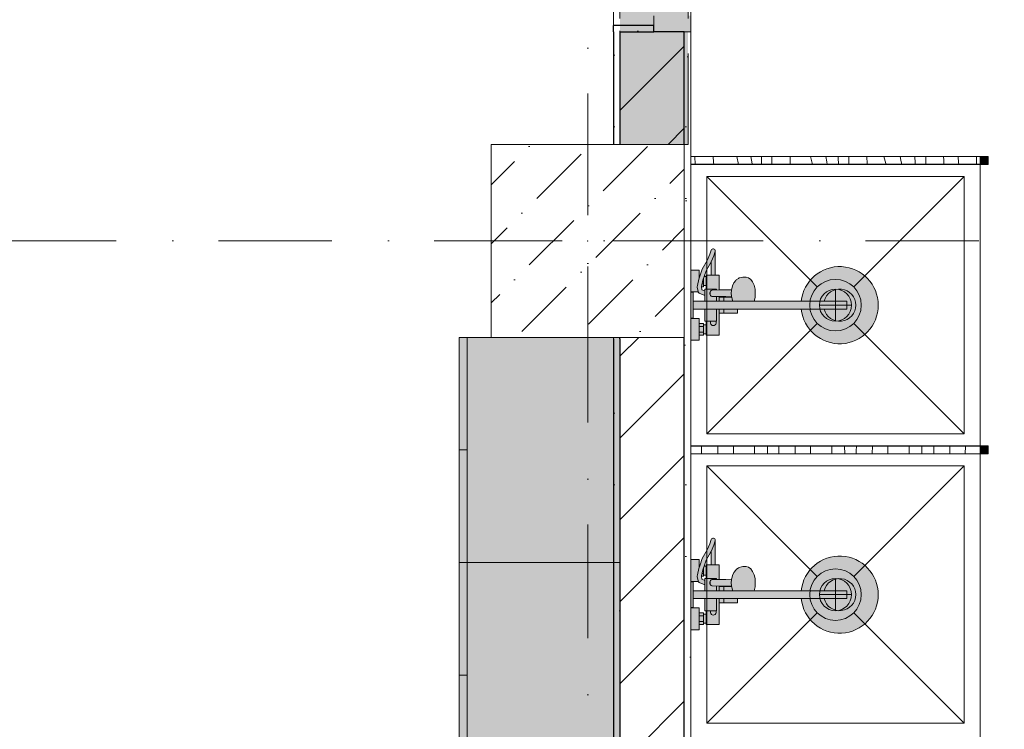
# Model space of a CAD drawing. Header units: millimetres. Extents: x -59761 to 112741, y -57975 to 46221.
# Tile 273 of 421: x 52234 to 55295, y -37519 to -35312. Entities that reach past the tile are written whole.
import ezdxf

# ---------------------------------------------------------------- set-up
doc = ezdxf.new("R2010")
doc.units = ezdxf.units.MM
for name, pattern in [('Wipeout_Contour', [1000, 0, -1000]), ('Невидимая', [391.222223, 282.222223, -109]), ('Штриховая', [564.444447, 282.222223, -282.222223]), ('Штрихпунктирная', [670.277762, 352.777767, -176.388884, 0, -141.111112])]:
    doc.linetypes.add(name, pattern=pattern)
for name, color, linetype in [('Интерьер - Мебель', 7, 'Continuous'), ('Интерьер - Оборудование', 7, 'Continuous'), ('Интерьер - Сантехника', 7, 'Continuous'), ('Конструктив - Колонны', 7, 'Continuous'), ('Конструктив - Перемычки', 7, 'Continuous'), ('Конструктив - Стены Блок 200 нов', 7, 'Continuous'), ('Элемент Модели - Зона', 7, 'Continuous'), ('Элемент Модели - Оси', 2, 'Continuous')]:
    doc.layers.add(name, color=color, linetype=linetype)
pattern_1 = [(45, (-45000, -53650), (-111.36932, 111.36932), [0, -105, 0, -157.5]), (110, (-44650, -53650), (148.0016, 53.86817), [0, -77, 0, -133])]
pattern_2 = [(45, (-45000, -54000), (-127.27922, 127.27922), [])]

# ---------------------------------------------------------------- blocks, each defined once
blk = doc.blocks.new('*X599', base_point=(2412685.8, -340475.5))
at = {"layer": 'Интерьер - Оборудование', "color": 7, "linetype": 'Continuous', "lineweight": 15}
for p, q in [((2512019.6, -322237.5), (2512018.8, -322213.5)), ((2512076.9, -322231), (2512076.1, -322213.5)), ((2512148.9, -322213.5), (2512154.4, -322237.5)), ((2512193.2, -322213.5), (2512196.8, -322236.2)), ((2512226.1, -322237.5), (2512225.7, -322213.5)), ((2512258.3, -322237.5), (2512257.8, -322213.5)), ((2512314.7, -322220.1), (2512314.5, -322213.5)), ((2512315.4, -322237.5), (2512314.7, -322220.1)), ((2512378.3, -322213.5), (2512384.8, -322237.5)), ((2512425.7, -322213.5), (2512428.9, -322230.1)), ((2512464.6, -322222.6), (2512464.2, -322213.5)), ((2512465.1, -322232), (2512464.6, -322222.6)), ((2512497.3, -322229.8), (2512497.1, -322213.5)), ((2512553.9, -322235.8), (2512553.3, -322213.5)), ((2512605.7, -322213.5), (2512612.8, -322235.3)), ((2512656.9, -322213.5), (2512659.4, -322224.3)), ((2512659.4, -322224.3), (2512662.1, -322237.5)), ((2512702.6, -322218.2), (2512702.4, -322213.5)), ((2512703, -322227.6), (2512702.6, -322218.2)), ((2512736.7, -322215), (2512736.7, -322213.5)), ((2512737, -322237.5), (2512736.7, -322215)), ((2512792.8, -322224.9), (2512791.9, -322213.5)), ((2512838.5, -322232.9), (2512837.4, -322213.5)), ((2512894.1, -322237.5), (2512894.3, -322213.5)), ((2512077.3, -322237.5), (2512076.9, -322231)), ((2512196.8, -322236.2), (2512197, -322237.5)), ((2512428.9, -322230.1), (2512430.2, -322237.5)), ((2512465.4, -322237.5), (2512465.1, -322232)), ((2512497.5, -322237.5), (2512497.3, -322229.8)), ((2512554, -322237.5), (2512553.9, -322235.8)), ((2512612.8, -322235.3), (2512613.4, -322237.5)), ((2512703.4, -322236.9), (2512703, -322227.6)), ((2512703.5, -322237.5), (2512703.4, -322236.9)), ((2512793.1, -322237.5), (2512792.8, -322224.9)), ((2512838.5, -322232.9), (2512839.9, -322237.5))]:
    blk.add_line(p, q, dxfattribs=at)
blk = doc.blocks.new('*X600', base_point=(2412685.8, -340475.5))
at = {"layer": 'Интерьер - Оборудование', "color": 7, "linetype": 'Continuous', "lineweight": 15}
for p, q in [((2512039.8, -323137.5), (2512039.7, -323113.5)), ((2512090.5, -323137.5), (2512090.2, -323113.5)), ((2512138.4, -323137.5), (2512138.3, -323113.5)), ((2512203.6, -323137.5), (2512203.7, -323122.6)), ((2512203.7, -323122.6), (2512203.8, -323113.5)), ((2512244.5, -323137.5), (2512244.4, -323113.5)), ((2512279.9, -323137.5), (2512280, -323113.5)), ((2512330.1, -323137.5), (2512330.1, -323113.5)), ((2512378.3, -323137.5), (2512378.1, -323113.5)), ((2512444, -323137.5), (2512444.2, -323113.5)), ((2512484.4, -323137.5), (2512484.3, -323113.5)), ((2512520.3, -323137.5), (2512520.4, -323128.6)), ((2512520.4, -323128.6), (2512520.7, -323113.5)), ((2512570.2, -323136.1), (2512570.6, -323113.5)), ((2512570.2, -323137.5), (2512570.2, -323136.1)), ((2512618.4, -323137.5), (2512618.8, -323113.5)), ((2512684.5, -323137.5), (2512684.6, -323128.6)), ((2512684.6, -323128.6), (2512684.7, -323113.5)), ((2512724.5, -323137.5), (2512724.6, -323113.5)), ((2512761.2, -323137.5), (2512761.6, -323113.5)), ((2512811, -323137.5), (2512811.1, -323130.1)), ((2512811.1, -323130.1), (2512811.6, -323113.5)), ((2512859.3, -323137.5), (2512859.7, -323113.5))]:
    blk.add_line(p, q, dxfattribs=at)

msp = doc.modelspace()

# ---------------------------------------------------------------- linework, layer by layer
at = {"layer": 'Интерьер - Мебель', "color": 7, "linetype": 'Continuous', "lineweight": 15}
for p, q in [((53600, -36300), (53625, -36300)), ((53625, -36300), (53625, -37000)), ((53600, -36650), (53625, -36650)), ((53600, -37000), (53625, -37000)), ((53625, -37000), (53625, -37700)), ((53600, -37350), (53625, -37350))]:
    msp.add_line(p, q, dxfattribs=at)
at = {"layer": 'Интерьер - Оборудование', "color": 7, "linetype": 'Continuous', "lineweight": 15}
for p, q in [((55220, -35737.94), (55220, -35737.44)), ((55220, -35761.94), (55220, -35762.44)), ((55220, -36637.94), (55220, -36637.44)), ((55220, -36661.94), (55220, -36662.44))]:
    msp.add_line(p, q, dxfattribs=at)
at = {"layer": 'Интерьер - Оборудование', "color": 7, "linetype": 'Continuous', "lineweight": 5}
for p, q in [((54391.76, -36046.5), (54383.5, -36065.49)), ((54396.18, -36032.95), (54391.76, -36046.5)), ((54396.18, -36032.95), (54396.5, -36030.94)), ((54349.29, -36106.94), (54345.04, -36118.93)), ((54346, -36116.23), (54346, -36106.94)), ((54361.64, -36110.94), (54357.56, -36122.47)), ((54360, -36115.94), (54360, -36115.56)), ((54368, -36110.94), (54368, -36138.94)), ((54383.5, -36106.94), (54396.5, -36106.94)), ((54341.36, -36138.27), (54340.51, -36142.76)), ((54340.51, -36142.76), (54340.56, -36144.01)), ((54340.56, -36144.01), (54342.72, -36157.18)), ((54345.04, -36118.93), (54341.36, -36138.27)), ((54345.49, -36117.81), (54345.49, -36117.82)), ((54353.87, -36141.58), (54353.58, -36143.16)), ((54357.56, -36122.47), (54353.87, -36141.58)), ((54355.34, -36133.94), (54360, -36133.94)), ((54359.87, -36115.94), (54360, -36115.94)), ((54360, -36133.94), (54360, -36115.94)), ((54360, -36138.94), (54360, -36133.94)), ((54342.72, -36157.18), (54342.99, -36158.41)), ((54342.99, -36158.41), (54343.22, -36158.94)), ((54364, -36155.49), (54364, -36169.34)), ((54400, -36149.94), (54368, -36149.94)), ((54372, -36149.94), (54369.27, -36149.94)), ((54375.11, -36149.94), (54372, -36149.94)), ((54378.49, -36149.94), (54375.11, -36149.94)), ((54379.59, -36160.35), (54379.19, -36162.94)), ((54379.19, -36162.94), (54379.59, -36165.53)), ((54380.76, -36157.94), (54379.59, -36160.35)), ((54379.59, -36165.53), (54380.76, -36167.94)), ((54380.48, -36159.94), (54380.7, -36158.13)), ((54380.48, -36165.94), (54380.48, -36159.94)), ((54380.7, -36167.75), (54380.48, -36165.94)), ((54380.7, -36158.13), (54380.77, -36157.94)), ((54380.77, -36167.94), (54380.7, -36167.75)), ((54380.76, -36157.94), (54380.78, -36157.92)), ((54380.76, -36167.94), (54380.78, -36167.95)), ((54380.78, -36157.92), (54381.33, -36156.44)), ((54381.33, -36169.44), (54380.78, -36167.95)), ((54381.33, -36156.44), (54382.34, -36154.99)), ((54382.34, -36170.89), (54381.33, -36169.44)), ((54382.34, -36154.99), (54383.66, -36153.88)), ((54383.66, -36172), (54382.34, -36170.89)), ((54383.66, -36153.88), (54385.19, -36153.18)), ((54385.19, -36172.7), (54383.66, -36172)), ((54385.19, -36153.18), (54386.83, -36152.94)), ((54386.83, -36172.94), (54385.19, -36172.7)), ((54408, -36152.69), (54386.83, -36152.94)), ((54429.07, -36173.44), (54386.83, -36172.94)), ((54400, -36149.94), (54400, -36152.78)), ((54400, -36173.1), (54400, -36187.94)), ((54408, -36173.19), (54408, -36187.94)), ((54408, -36174.95), (54447.51, -36174.95)), ((54423, -36174.95), (54423, -36187.94)), ((54447.28, -36173.95), (54429.07, -36173.44)), ((54446.83, -36153.82), (54446.14, -36162.94)), ((54446.14, -36162.94), (54446.83, -36172.06)), ((54447.28, -36151.93), (54446.83, -36153.82)), ((54446.83, -36172.06), (54448.85, -36180.57)), ((54517.04, -36187.94), (54364, -36187.94)), ((54448.34, -36187.94), (54448.3, -36187.88)), ((54448.85, -36180.57), (54450.21, -36185.74)), ((54450.21, -36185.74), (54451.18, -36187.94)), ((54462.39, -36187.88), (54462.34, -36187.94)), ((54663.6, -36187.94), (54805, -36187.94)), ((54805, -36211.94), (54805, -36187.94)), ((54364, -36211.94), (54465, -36211.94)), ((54400, -36249.94), (54400, -36211.94)), ((54408, -36224.93), (54408, -36211.94)), ((54423, -36224.93), (54423, -36211.94)), ((54663.6, -36211.94), (54805, -36211.94)), ((54346, -36292.94), (54346, -36256.94)), ((54346, -36265.94), (54360, -36265.94)), ((54360, -36288.94), (54360, -36260.94)), ((54368, -36249.94), (54400, -36249.94)), ((54368, -36288.94), (54368, -36260.94)), ((54346, -36283.94), (54360, -36283.94)), ((54396.18, -36932.95), (54391.76, -36946.5)), ((54396.18, -36932.95), (54396.5, -36930.94)), ((54391.76, -36946.5), (54383.5, -36965.49)), ((54345.04, -37018.93), (54341.36, -37038.27)), ((54349.29, -37006.94), (54345.04, -37018.93)), ((54345.49, -37017.81), (54345.49, -37017.82)), ((54346, -37016.23), (54346, -37006.94)), ((54357.56, -37022.47), (54353.87, -37041.58)), ((54361.64, -37010.94), (54357.56, -37022.47)), ((54359.87, -37015.94), (54360, -37015.94)), ((54360, -37015.94), (54360, -37015.56)), ((54360, -37033.94), (54360, -37015.94)), ((54368, -37010.94), (54368, -37038.94)), ((54383.5, -37006.94), (54396.5, -37006.94)), ((54341.36, -37038.27), (54340.51, -37042.76)), ((54340.51, -37042.76), (54340.56, -37044.01)), ((54340.56, -37044.01), (54342.72, -37057.18)), ((54342.72, -37057.18), (54342.99, -37058.41)), ((54342.99, -37058.41), (54343.22, -37058.94)), ((54353.87, -37041.58), (54353.58, -37043.16)), ((54355.34, -37033.94), (54360, -37033.94)), ((54360, -37038.94), (54360, -37033.94)), ((54364, -37055.49), (54364, -37069.34)), ((54400, -37049.94), (54368, -37049.94)), ((54372, -37049.94), (54369.27, -37049.94)), ((54375.11, -37049.94), (54372, -37049.94)), ((54378.49, -37049.94), (54375.11, -37049.94)), ((54379.59, -37060.35), (54379.19, -37062.94)), ((54379.19, -37062.94), (54379.59, -37065.53)), ((54380.76, -37057.94), (54379.59, -37060.35)), ((54380.48, -37059.94), (54380.7, -37058.13)), ((54380.48, -37065.94), (54380.48, -37059.94)), ((54380.7, -37058.13), (54380.77, -37057.94)), ((54380.76, -37057.94), (54380.78, -37057.92)), ((54380.78, -37057.92), (54381.33, -37056.44)), ((54381.33, -37056.44), (54382.34, -37054.99)), ((54382.34, -37054.99), (54383.66, -37053.88)), ((54383.66, -37053.88), (54385.19, -37053.18)), ((54385.19, -37053.18), (54386.83, -37052.94)), ((54408, -37052.69), (54386.83, -37052.94)), ((54400, -37049.94), (54400, -37052.78)), ((54446.83, -37053.82), (54446.14, -37062.94)), ((54446.14, -37062.94), (54446.83, -37072.06)), ((54447.28, -37051.93), (54446.83, -37053.82)), ((54517.04, -37087.94), (54364, -37087.94)), ((54379.59, -37065.53), (54380.76, -37067.94)), ((54380.7, -37067.75), (54380.48, -37065.94)), ((54380.77, -37067.94), (54380.7, -37067.75)), ((54380.76, -37067.94), (54380.78, -37067.95)), ((54381.33, -37069.44), (54380.78, -37067.95)), ((54382.34, -37070.89), (54381.33, -37069.44)), ((54383.66, -37072), (54382.34, -37070.89)), ((54385.19, -37072.7), (54383.66, -37072)), ((54386.83, -37072.94), (54385.19, -37072.7)), ((54429.07, -37073.44), (54386.83, -37072.94)), ((54400, -37073.1), (54400, -37087.94)), ((54408, -37073.19), (54408, -37087.94)), ((54408, -37074.95), (54447.51, -37074.95)), ((54423, -37074.95), (54423, -37087.94)), ((54447.28, -37073.95), (54429.07, -37073.44)), ((54446.83, -37072.06), (54448.85, -37080.57)), ((54448.34, -37087.94), (54448.3, -37087.88)), ((54448.85, -37080.57), (54450.21, -37085.74)), ((54450.21, -37085.74), (54451.18, -37087.94)), ((54462.39, -37087.88), (54462.34, -37087.94)), ((54663.6, -37087.94), (54805, -37087.94)), ((54805, -37111.94), (54805, -37087.94)), ((54364, -37111.94), (54465, -37111.94)), ((54400, -37149.94), (54400, -37111.94)), ((54408, -37124.93), (54408, -37111.94)), ((54423, -37124.93), (54423, -37111.94)), ((54663.6, -37111.94), (54805, -37111.94)), ((54368, -37149.94), (54400, -37149.94)), ((54346, -37192.94), (54346, -37156.94)), ((54346, -37165.94), (54360, -37165.94)), ((54346, -37183.94), (54360, -37183.94)), ((54360, -37188.94), (54360, -37160.94)), ((54368, -37188.94), (54368, -37160.94))]:
    msp.add_line(p, q, dxfattribs=at)
at = {"layer": 'Интерьер - Оборудование', "color": 7, "linetype": 'Continuous', "lineweight": 5, "flags": 128}
for points in [[(54368, -36110.94), (54361.64, -36110.94), (54367.97, -36093.03), (54382.89, -36066.9), (54383.5, -36065.49), (54383.5, -36106.94), (54368, -36106.94)], [(54364, -36149.94), (54364, -36155.49), (54354.98, -36151.78), (54353.58, -36143.16), (54353.62, -36142.94), (54360, -36142.94), (54360, -36138.94), (54368, -36138.94), (54368, -36149.94)], [(54368, -37010.94), (54361.64, -37010.94), (54367.97, -36993.03), (54382.89, -36966.9), (54383.5, -36965.49), (54383.5, -37006.94), (54368, -37006.94)], [(54364, -37049.94), (54364, -37055.49), (54354.98, -37051.78), (54353.58, -37043.16), (54353.62, -37042.94), (54360, -37042.94), (54360, -37038.94), (54368, -37038.94), (54368, -37049.94)]]:
    msp.add_lwpolyline(points, close=True, dxfattribs=at)
at = {"layer": 'Интерьер - Оборудование', "color": 7, "linetype": 'Continuous', "lineweight": 5}
for centre, radius, start, end in [((54783, -36199.94), 50, 193.88654, 166.11346), ((54390, -36254.44), 9, 150, 30), ((54783, -37099.94), 50, 193.88654, 166.11346), ((54390, -37154.44), 9, 150, 30)]:
    msp.add_arc(centre, radius, start, end, dxfattribs=at)
at = {"layer": 'Интерьер - Сантехника', "color": 7, "linetype": 'Continuous', "lineweight": 5}
for p, q in [((55170, -35799.94), (54370, -35799.94)), ((54370, -35799.94), (54370, -36599.94)), ((54370, -35799.94), (54713.43, -36143.37)), ((55170, -35799.94), (54826.57, -36143.37)), ((55170, -36599.94), (55170, -35799.94)), ((54770, -36249.94), (54770, -36149.94)), ((54820, -36199.94), (54720, -36199.94)), ((54370, -36599.94), (54713.43, -36256.51)), ((55170, -36599.94), (54826.57, -36256.51)), ((54370, -36599.94), (55170, -36599.94)), ((55170, -36699.94), (54370, -36699.94)), ((54370, -36699.94), (54370, -37499.94)), ((54370, -36699.94), (54713.43, -37043.37)), ((55170, -36699.94), (54826.57, -37043.37)), ((55170, -37499.94), (55170, -36699.94)), ((54770, -37149.94), (54770, -37049.94)), ((54820, -37099.94), (54720, -37099.94)), ((54370, -37499.94), (54713.43, -37156.51)), ((55170, -37499.94), (54826.57, -37156.51)), ((54370, -37499.94), (55170, -37499.94))]:
    msp.add_line(p, q, dxfattribs=at)
for centre, radius in [((54770, -36199.94), 80), ((54770, -36199.94), 50), ((54770, -37099.94), 80), ((54770, -37099.94), 50)]:
    msp.add_circle(centre, radius, dxfattribs=at)
at = {"layer": 'Элемент Модели - Зона', "color": 253, "linetype": 'Штриховая', "lineweight": 15, "flags": 128}
for points in [[(-8890, -17680), (-3119.74, -17680), (-3119.74, -14858.42), (142.53, -11594.86), (156.67, -11609), (156.67, -11580), (18300, -11580), (18300, -11600), (32399.73, -11600), (32399.73, -11580), (69081.36, -11580), (72316.72, -14823.47), (72320.06, -15158.11), (72320.06, -17695), (72360, -17695), (72360, -19700), (72120, -19700), (72120, -18300), (71700, -18300), (71700, -17900), (63300, -17900), (63300, -18300), (62700, -18300), (62700, -17900), (54320, -17900), (54320, -27030), (62700, -27030), (62700, -26350), (63300, -26350), (63300, -27540), (67380, -27540), (67380, -26630), (67500, -26630), (67500, -27660), (62920, -27660), (62920, -32819.89), (72120, -32819.89), (72120, -27750), (71650, -27750), (71650, -26250), (72120, -26250), (72120, -21200), (72360, -21200), (72360, -33849.94), (72120, -33849.94), (72120, -33059.89), (54320, -33059.89), (54320, -39349.94), (72120, -39349.94), (72120, -36299.94), (71700.06, -36299.94), (71700.06, -35674.44), (72120, -35674.44), (72120, -35349.94), (72360, -35349.94), (72360, -35679.94), (75850, -35679.94), (75850, -16794.88), (75238.88, -16794.88), (75238.88, -9000), (80700, -9000), (80700, -8700), (81300, -8700), (81300, -9000), (87517.1, -9000), (87517.1, -320), (85530, -320), (85530, 300), (84182.9, 300), (81300, 300), (81300, -300), (80700, -300), (80700, 212.5), (79799.78, 212.5), (72300, 212.5), (72300, -300), (71700, -300), (71700, 212.5), (63300, 212.5), (63300, -300), (62700, -300), (62700, 212.5), (54300, 212.5), (54300, -300), (53700, -300), (53700, 212.5), (45650, 212.5), (45650, -300), (45050, -300), (44950, -300), (44950, -5367.2), (32450.06, -5367.2), (32450.06, -200), (32450.06, 7690), (32460.06, 7690), (32460.06, 13850), (29720, 13850), (29720, 5730), (28964.53, 5730), (28964.53, 212), (27300.06, 212), (27300.06, -300), (26700.06, -300), (26700.06, 212), (18300, 212), (18300, -300), (17700, -300), (17700, 212), (16025.03, 212), (16025.03, -7500), (16025.03, -9042.59), (9300, -9042.59), (9300, -9300), (8700, -9300), (8700, -9042.59), (300, -9042.59), (300, -9300), (-300, -9300), (-300, -9042.59), (-8250, -9042.59), (-8250, -9300), (-8850, -9300), (-8850, -9042.59), (-8890, -9042.59)], [(23044.74, -31016.46), (23044.74, -35700), (36300.06, -35700), (36300.06, -44700), (53700, -44700), (53700, -44699.94), (54080, -44699.94), (54080, -36299.94), (53700, -36299.94), (53700, -35699.94), (54080, -35699.94), (54080, -32050), (49380, -32050), (49380, -29580), (45540, -29580), (45540, -27650), (45050, -27650), (45050, -27270), (44950, -27270), (44950, -27650), (44350, -27650), (44350, -27270), (36300.06, -27270), (36300.06, -27650), (35700.06, -27650), (35700.06, -27270), (27300.06, -27270), (27300.06, -27650), (26700.06, -27650), (26700.06, -27361.13)]]:
    msp.add_lwpolyline(points, close=True, dxfattribs=at)

# ---------------------------------------------------------------- next in the draw order: wipeouts: each hides what was drawn before it
at = {"color": 254, "linetype": 'Wipeout_Contour', "lineweight": 0, "ltscale": 10129325.18021324}
msp.add_wipeout([(54100, -35349.94), (54080, -35349.94), (54080, -35699.94), (54100, -35699.94)], dxfattribs=at).dxf.layer = 'Конструктив - Стены Блок 200 нов'
at = {"color": 254, "linetype": 'Wipeout_Contour', "lineweight": 0, "ltscale": 10131131.86538099}
msp.add_wipeout([(54300, -39349.94), (54320, -39349.94), (54320, -35349.94), (54300, -35349.94)], dxfattribs=at).dxf.layer = 'Конструктив - Стены Блок 200 нов'
at = {"color": 254, "linetype": 'Wipeout_Contour', "lineweight": 0, "ltscale": 10131881.92672524}
msp.add_wipeout([(54080, -44670), (54100, -44670), (54100, -36304.94), (54080, -36304.94)], dxfattribs=at).dxf.layer = 'Конструктив - Стены Блок 200 нов'

# ---------------------------------------------------------------- next in the draw order: hatches: boundary and pattern name
at = {"layer": 'Интерьер - Оборудование', "linetype": 'Continuous', "lineweight": 0}
for points in [[(55220, -35737.44), (54320, -35737.44), (54320, -35737.94), (55220, -35737.94)], [(55220, -35762.44), (55220, -35761.94), (54320, -35761.94), (54320, -35762.44)], [(55220, -36637.44), (54320, -36637.44), (54320, -36637.94), (55220, -36637.94)], [(55220, -36662.44), (55220, -36661.94), (54320, -36661.94), (54320, -36662.44)]]:
    msp.add_hatch(color=255, dxfattribs=at).paths.add_polyline_path(points)
h = msp.add_hatch(color=255, dxfattribs=at)
h.paths.add_polyline_path([(54663.6, -36211.94, 19.9498744), (54663.6, -36187.94), (54517.04, -36187.94), (54519.91, -36175.88), (54520.88, -36162.94), (54519.91, -36150), (54517.04, -36137.94), (54512.48, -36127.58), (54506.54, -36119.64), (54499.63, -36114.64), (54492.2, -36112.94), (54481.56, -36112.94), (54478.38, -36113.45), (54471.03, -36115.14), (54468.29, -36116.58), (54461.65, -36121.38), (54459.79, -36123.44), (54454.37, -36130.69), (54450.21, -36140.14), (54448.85, -36145.31), (54447.28, -36151.93), (54429.07, -36152.44), (54408, -36152.69), (54408, -36106.94), (54396.5, -36106.94), (54396.5, -36030.94, 0.8537531), (54383.82, -36028.93), (54379.64, -36041.78), (54371.31, -36060.98), (54356.13, -36087.65), (54349.29, -36106.94), (54346, -36106.94), (54346, -36090.94), (54320, -36090.94), (54320, -36158.94), (54343.22, -36158.94), (54343.49, -36159.57), (54344.22, -36160.59), (54345.13, -36161.46), (54346.2, -36162.13), (54364, -36169.5), (54364, -36187.94), (54328, -36187.94), (54328, -36159.94), (54320, -36159.94), (54320, -36239.94), (54328, -36239.94), (54328, -36211.94), (54364, -36211.94), (54364, -36249.94), (54368, -36249.94), (54368, -36260.94), (54360, -36260.94), (54360, -36256.94), (54346, -36256.94), (54346, -36240.94), (54320, -36240.94), (54320, -36308.94), (54346, -36308.94), (54346, -36292.94), (54360, -36292.94), (54360, -36288.94), (54368, -36288.94), (54368, -36292.94), (54408, -36292.94), (54408, -36224.93), (54465, -36224.93), (54465, -36224.33), (54465, -36222.76), (54465, -36220.29), (54465, -36217.02), (54465, -36213.07), (54465, -36211.94)])
h.paths.add_polyline_path([(54364, -36149.94), (54364, -36155.49), (54354.98, -36151.78), (54353.58, -36143.16), (54353.62, -36142.94), (54360, -36142.94), (54360, -36138.94), (54368, -36138.94), (54368, -36149.94)], flags=0)
h.paths.add_polyline_path([(54368, -36110.94), (54361.64, -36110.94), (54367.97, -36093.03), (54382.89, -36066.9), (54383.5, -36065.49), (54383.5, -36106.94), (54368, -36106.94)], flags=0)
h = msp.add_hatch(color=255, dxfattribs=at)
h.paths.add_polyline_path([(54663.6, -37111.94, 19.9498744), (54663.6, -37087.94), (54517.04, -37087.94), (54519.91, -37075.88), (54520.88, -37062.94), (54519.91, -37050), (54517.04, -37037.94), (54512.48, -37027.58), (54506.54, -37019.64), (54499.63, -37014.64), (54492.2, -37012.94), (54481.56, -37012.94), (54478.38, -37013.45), (54471.03, -37015.14), (54468.29, -37016.58), (54461.65, -37021.38), (54459.79, -37023.44), (54454.37, -37030.69), (54450.21, -37040.14), (54448.85, -37045.31), (54447.28, -37051.93), (54429.07, -37052.44), (54408, -37052.69), (54408, -37006.94), (54396.5, -37006.94), (54396.5, -36930.94, 0.8537531), (54383.82, -36928.93), (54379.64, -36941.78), (54371.31, -36960.98), (54356.13, -36987.65), (54349.29, -37006.94), (54346, -37006.94), (54346, -36990.94), (54320, -36990.94), (54320, -37058.94), (54343.22, -37058.94), (54343.49, -37059.57), (54344.22, -37060.59), (54345.13, -37061.46), (54346.2, -37062.13), (54364, -37069.5), (54364, -37087.94), (54328, -37087.94), (54328, -37059.94), (54320, -37059.94), (54320, -37139.94), (54328, -37139.94), (54328, -37111.94), (54364, -37111.94), (54364, -37149.94), (54368, -37149.94), (54368, -37160.94), (54360, -37160.94), (54360, -37156.94), (54346, -37156.94), (54346, -37140.94), (54320, -37140.94), (54320, -37208.94), (54346, -37208.94), (54346, -37192.94), (54360, -37192.94), (54360, -37188.94), (54368, -37188.94), (54368, -37192.94), (54408, -37192.94), (54408, -37124.93), (54465, -37124.93), (54465, -37124.33), (54465, -37122.76), (54465, -37120.29), (54465, -37117.02), (54465, -37113.07), (54465, -37111.94)])
h.paths.add_polyline_path([(54364, -37049.94), (54364, -37055.49), (54354.98, -37051.78), (54353.58, -37043.16), (54353.62, -37042.94), (54360, -37042.94), (54360, -37038.94), (54368, -37038.94), (54368, -37049.94)], flags=0)
h.paths.add_polyline_path([(54368, -37010.94), (54361.64, -37010.94), (54367.97, -36993.03), (54382.89, -36966.9), (54383.5, -36965.49), (54383.5, -37006.94), (54368, -37006.94)], flags=0)
at = {"layer": 'Конструктив - Стены Блок 200 нов', "linetype": 'Continuous', "lineweight": 5}
h = msp.add_hatch(dxfattribs=at)
h.set_pattern_fill('ШТУКАТУРКА__ГИПС_01_000D', color=252, style=0, pattern_type=2)
h.set_pattern_definition(pattern_1)
h.paths.add_polyline_path([(54100, -35349.94), (54080, -35349.94), (54080, -35699.94), (54100, -35699.94)])
h = msp.add_hatch(dxfattribs=at)
h.set_pattern_fill('ШТУКАТУРКА__ГИПС_01_000D', color=252, style=0, pattern_type=2)
h.set_pattern_definition(pattern_1)
h.paths.add_polyline_path([(54300, -39349.94), (54320, -39349.94), (54320, -35349.94), (54300, -35349.94)])
h = msp.add_hatch(dxfattribs=at)
h.set_pattern_fill('ШТУКАТУРКА__ГИПС_01_000D', color=252, style=0, pattern_type=2)
h.set_pattern_definition(pattern_1)
h.paths.add_polyline_path([(54080, -44670), (54100, -44670), (54100, -36304.94), (54080, -36304.94)])

# ---------------------------------------------------------------- next in the draw order: linework, layer by layer
at = {"layer": 'Интерьер - Оборудование', "color": 7, "linetype": 'Continuous', "lineweight": 15}
for p, q in [((55220, -35737.44), (54320, -35737.44)), ((54320, -35737.44), (54320, -35737.94)), ((54320, -35762.44), (54320, -35761.94)), ((55220, -35762.44), (54320, -35762.44)), ((55220, -36637.44), (54320, -36637.44)), ((54320, -36637.44), (54320, -36637.94)), ((54320, -36662.44), (54320, -36661.94)), ((55220, -36662.44), (54320, -36662.44))]:
    msp.add_line(p, q, dxfattribs=at)
at = {"layer": 'Интерьер - Оборудование', "color": 7, "linetype": 'Continuous', "lineweight": 5}
for p, q in [((54328, -36211.94), (54328, -36187.94)), ((54328, -37111.94), (54328, -37087.94))]:
    msp.add_line(p, q, dxfattribs=at)
at = {"layer": 'Интерьер - Оборудование', "color": 7, "linetype": 'Continuous', "lineweight": 5, "flags": 128}
for points in [[(54663.6, -36211.94, 19.9498744), (54663.6, -36187.94), (54517.04, -36187.94), (54519.91, -36175.88), (54520.88, -36162.94), (54519.91, -36150), (54517.04, -36137.94), (54512.48, -36127.58), (54506.54, -36119.64), (54499.63, -36114.64), (54492.2, -36112.94), (54481.56, -36112.94), (54478.38, -36113.45), (54471.03, -36115.14), (54468.29, -36116.58), (54461.65, -36121.38), (54459.79, -36123.44), (54454.37, -36130.69), (54450.21, -36140.14), (54448.85, -36145.31), (54447.28, -36151.93), (54429.07, -36152.44), (54408, -36152.69), (54408, -36106.94), (54396.5, -36106.94), (54396.5, -36030.94, 0.8537531), (54383.82, -36028.93), (54379.64, -36041.78), (54371.31, -36060.98), (54356.13, -36087.65), (54349.29, -36106.94), (54346, -36106.94), (54346, -36090.94), (54320, -36090.94), (54320, -36158.94), (54343.22, -36158.94), (54343.49, -36159.57), (54344.22, -36160.59), (54345.13, -36161.46), (54346.2, -36162.13), (54364, -36169.5), (54364, -36187.94), (54328, -36187.94), (54328, -36159.94), (54320, -36159.94), (54320, -36239.94), (54328, -36239.94), (54328, -36211.94), (54364, -36211.94), (54364, -36249.94), (54368, -36249.94), (54368, -36260.94), (54360, -36260.94), (54360, -36256.94), (54346, -36256.94), (54346, -36240.94), (54320, -36240.94), (54320, -36308.94), (54346, -36308.94), (54346, -36292.94), (54360, -36292.94), (54360, -36288.94), (54368, -36288.94), (54368, -36292.94), (54408, -36292.94), (54408, -36224.93), (54465, -36224.93), (54465, -36224.33), (54465, -36222.76), (54465, -36220.29), (54465, -36217.02), (54465, -36213.07), (54465, -36211.94)], [(54663.6, -37111.94, 19.9498744), (54663.6, -37087.94), (54517.04, -37087.94), (54519.91, -37075.88), (54520.88, -37062.94), (54519.91, -37050), (54517.04, -37037.94), (54512.48, -37027.58), (54506.54, -37019.64), (54499.63, -37014.64), (54492.2, -37012.94), (54481.56, -37012.94), (54478.38, -37013.45), (54471.03, -37015.14), (54468.29, -37016.58), (54461.65, -37021.38), (54459.79, -37023.44), (54454.37, -37030.69), (54450.21, -37040.14), (54448.85, -37045.31), (54447.28, -37051.93), (54429.07, -37052.44), (54408, -37052.69), (54408, -37006.94), (54396.5, -37006.94), (54396.5, -36930.94, 0.8537531), (54383.82, -36928.93), (54379.64, -36941.78), (54371.31, -36960.98), (54356.13, -36987.65), (54349.29, -37006.94), (54346, -37006.94), (54346, -36990.94), (54320, -36990.94), (54320, -37058.94), (54343.22, -37058.94), (54343.49, -37059.57), (54344.22, -37060.59), (54345.13, -37061.46), (54346.2, -37062.13), (54364, -37069.5), (54364, -37087.94), (54328, -37087.94), (54328, -37059.94), (54320, -37059.94), (54320, -37139.94), (54328, -37139.94), (54328, -37111.94), (54364, -37111.94), (54364, -37149.94), (54368, -37149.94), (54368, -37160.94), (54360, -37160.94), (54360, -37156.94), (54346, -37156.94), (54346, -37140.94), (54320, -37140.94), (54320, -37208.94), (54346, -37208.94), (54346, -37192.94), (54360, -37192.94), (54360, -37188.94), (54368, -37188.94), (54368, -37192.94), (54408, -37192.94), (54408, -37124.93), (54465, -37124.93), (54465, -37124.33), (54465, -37122.76), (54465, -37120.29), (54465, -37117.02), (54465, -37113.07), (54465, -37111.94)]]:
    msp.add_lwpolyline(points, format="xyb", close=True, dxfattribs=at)
at = {"layer": 'Интерьер - Сантехника', "color": 7, "linetype": 'Continuous', "lineweight": 5, "flags": 128}
for points in [[(55220, -36649.94), (55220, -35749.94), (54320, -35749.94), (54320, -36649.94)], [(55220, -37549.94), (55220, -36649.94), (54320, -36649.94), (54320, -37549.94)]]:
    msp.add_lwpolyline(points, close=True, dxfattribs=at)
at = {"layer": 'Конструктив - Стены Блок 200 нов', "color": 7, "linetype": 'Continuous', "lineweight": 5}
msp.add_line((54320, -35349.94), (54320, -35299.94), dxfattribs=at)
at = {"layer": 'Конструктив - Стены Блок 200 нов', "color": 7, "linetype": 'Continuous', "lineweight": 5, "flags": 128}
msp.add_lwpolyline([(54320, -39349.94), (54320, -35349.94)], dxfattribs=at)
at = {"layer": 'Конструктив - Стены Блок 200 нов', "color": 7, "linetype": 'Continuous', "lineweight": 30, "flags": 128}
msp.add_lwpolyline([(54080, -36304.94), (54080, -44690)], dxfattribs=at)

# ---------------------------------------------------------------- next in the draw order: wipeouts: each hides what was drawn before it
at = {"color": 254, "linetype": 'Wipeout_Contour', "lineweight": 0, "ltscale": 10132137.53516045}
msp.add_wipeout([(54320, -35737.94), (54320, -35761.94), (55220, -35761.94), (55220, -35737.94)], dxfattribs=at).dxf.layer = 'Интерьер - Оборудование'
at = {"color": 254, "linetype": 'Wipeout_Contour', "lineweight": 0, "ltscale": 10132596.11773752}
msp.add_wipeout([(54320, -36637.94), (54320, -36661.94), (55220, -36661.94), (55220, -36637.94)], dxfattribs=at).dxf.layer = 'Интерьер - Оборудование'
at = {"color": 254, "linetype": 'Wipeout_Contour', "lineweight": 0, "ltscale": 12662184.63088186}
msp.add_wipeout([(54205, -35349.94), (54100, -35349.94), (54100, -35699.94), (54300, -35699.94), (54300, -35349.94)], dxfattribs=at).dxf.layer = 'Конструктив - Стены Блок 200 нов'
at = {"color": 254, "linetype": 'Wipeout_Contour', "lineweight": 0, "ltscale": 10130942.42938449}
msp.add_wipeout([(54100, -36299.94), (54100, -39369.94), (54300, -39369.94), (54300, -36299.94)], dxfattribs=at).dxf.layer = 'Конструктив - Стены Блок 200 нов'

# ---------------------------------------------------------------- next in the draw order: hatches: boundary and pattern name
at = {"layer": 'Интерьер - Мебель', "linetype": 'Continuous', "lineweight": 0}
msp.add_hatch(color=255, dxfattribs=at).paths.add_polyline_path([(53600, -37000), (53600, -37700), (54100, -37700), (54100, -37000)])
at = {"layer": 'Интерьер - Оборудование', "linetype": 'Continuous', "lineweight": 0}
for points in [[(55245, -35737.44), (55220, -35737.44), (55220, -35762.44), (55245, -35762.44)], [(55245, -36637.44), (55220, -36637.44), (55220, -36662.44), (55245, -36662.44)]]:
    msp.add_hatch(color=255, dxfattribs=at).paths.add_polyline_path(points)
at = {"layer": 'Конструктив - Стены Блок 200 нов', "linetype": 'Continuous', "lineweight": 5}
h = msp.add_hatch(dxfattribs=at)
h.set_pattern_fill('БЛОКИ_БЕТОННЫЕ_ЭФФЕКТИВН_2D', style=0, pattern_type=2)
h.set_pattern_definition(pattern_2)
h.paths.add_polyline_path([(54205, -35349.94), (54100, -35349.94), (54100, -35699.94), (54300, -35699.94), (54300, -35349.94)])
h = msp.add_hatch(dxfattribs=at)
h.set_pattern_fill('БЛОКИ_БЕТОННЫЕ_ЭФФЕКТИВН_2D', style=0, pattern_type=2)
h.set_pattern_definition(pattern_2)
h.paths.add_polyline_path([(54100, -36299.94), (54100, -39369.94), (54300, -39369.94), (54300, -36299.94)])

# ---------------------------------------------------------------- next in the draw order: linework, layer by layer
at = {"layer": 'Интерьер - Мебель', "color": 7, "linetype": 'Continuous', "lineweight": 15, "flags": 128}
msp.add_lwpolyline([(53600, -37000), (53600, -37700), (54100, -37700), (54100, -37000)], close=True, dxfattribs=at)
at = {"layer": 'Интерьер - Оборудование', "color": 7, "linetype": 'Continuous', "lineweight": 5, "flags": 128}
for points in [[(54320, -35737.94), (54320, -35761.94), (55220, -35761.94), (55220, -35737.94)], [(54320, -36637.94), (54320, -36661.94), (55220, -36661.94), (55220, -36637.94)]]:
    msp.add_lwpolyline(points, close=True, dxfattribs=at)
at = {"layer": 'Интерьер - Оборудование', "color": 7, "linetype": 'Continuous', "lineweight": 15, "flags": 128}
for points in [[(55245, -35737.44), (55220, -35737.44), (55220, -35762.44), (55245, -35762.44)], [(55245, -36637.44), (55220, -36637.44), (55220, -36662.44), (55245, -36662.44)]]:
    msp.add_lwpolyline(points, close=True, dxfattribs=at)
at = {"layer": 'Конструктив - Стены Блок 200 нов', "color": 7, "linetype": 'Continuous', "lineweight": 30}
for p, q in [((54300, -35699.94), (54300, -35349.94)), ((54100, -36304.94), (54100, -36299.94)), ((54100, -36304.94), (54100, -39369.94)), ((54300, -39369.94), (54300, -36299.94))]:
    msp.add_line(p, q, dxfattribs=at)
at = {"layer": 'Конструктив - Стены Блок 200 нов', "color": 7, "linetype": 'Continuous', "lineweight": 5}
msp.add_line((54320, -35349.94), (54300, -35349.94), dxfattribs=at)
msp.add_line((54320, -35349.94), (54300, -35349.94), dxfattribs=at)
msp.add_line((54320, -35349.94), (54300, -35349.94), dxfattribs=at)

# ---------------------------------------------------------------- next in the draw order: block references
at = {"layer": 'Интерьер - Оборудование', "color": 7, "linetype": 'Continuous', "lineweight": 5}
for name in ['*X599', '*X600']:
    msp.add_blockref(name, (-45000, -54000), dxfattribs=at)

# ---------------------------------------------------------------- next in the draw order: wipeouts: each hides what was drawn before it
at = {"color": 254, "linetype": 'Wipeout_Contour', "lineweight": 0, "ltscale": 12661758.747689}
msp.add_wipeout([(54080, -35329.94), (54080, -35349.94), (54100, -35349.94), (54205, -35349.94), (54205, -35329.94)], dxfattribs=at).dxf.layer = 'Конструктив - Стены Блок 200 нов'

# ---------------------------------------------------------------- next in the draw order: hatches: boundary and pattern name
at = {"layer": 'Конструктив - Стены Блок 200 нов', "linetype": 'Continuous', "lineweight": 0}
msp.add_hatch(color=255, dxfattribs=at).paths.add_polyline_path([(54320, -35349.94), (54320, -35299.94), (54205, -35299.94), (54205, -35349.94)])
at = {"layer": 'Конструктив - Стены Блок 200 нов', "linetype": 'Continuous', "lineweight": 5}
h = msp.add_hatch(dxfattribs=at)
h.set_pattern_fill('ШТУКАТУРКА__ГИПС_01_000D', color=252, style=0, pattern_type=2)
h.set_pattern_definition(pattern_1)
h.paths.add_polyline_path([(54080, -35329.94), (54080, -35349.94), (54100, -35349.94), (54205, -35349.94), (54205, -35329.94)])

# ---------------------------------------------------------------- next in the draw order: linework, layer by layer
at = {"layer": 'Конструктив - Стены Блок 200 нов', "color": 7, "linetype": 'Continuous', "lineweight": 5}
for p, q in [((54205, -35299.94), (54205, -35349.94)), ((54205, -35349.94), (54320, -35349.94))]:
    msp.add_line(p, q, dxfattribs=at)
at = {"layer": 'Конструктив - Стены Блок 200 нов', "color": 7, "linetype": 'Continuous', "lineweight": 30}
for p, q in [((54205, -35329.94), (54080, -35329.94)), ((54080, -35349.94), (54080, -35329.94)), ((54080, -35349.94), (54080, -35329.94)), ((54205, -35329.94), (54080, -35329.94)), ((54100, -35349.94), (54100, -35699.94)), ((54100, -35349.94), (54205, -35349.94)), ((54205, -35349.94), (54205, -35329.94)), ((54300, -35349.94), (54205, -35349.94)), ((54300, -35349.94), (54205, -35349.94)), ((54300, -35349.94), (54205, -35349.94))]:
    msp.add_line(p, q, dxfattribs=at)
at = {"layer": 'Конструктив - Стены Блок 200 нов', "color": 7, "linetype": 'Continuous', "lineweight": 30, "flags": 128}
msp.add_lwpolyline([(54080, -35349.94), (54080, -35699.94)], dxfattribs=at)

# ---------------------------------------------------------------- next in the draw order: wipeouts: each hides what was drawn before it
at = {"color": 254, "linetype": 'Wipeout_Contour', "lineweight": 0, "ltscale": 10129209.92956847}
msp.add_wipeout([(53700, -36299.94), (54300, -36299.94), (54300, -35699.94), (53700, -35699.94)], dxfattribs=at).dxf.layer = 'Конструктив - Колонны'

# ---------------------------------------------------------------- next in the draw order: hatches: boundary and pattern name
at = {"layer": 'Интерьер - Мебель', "linetype": 'Continuous', "lineweight": 0}
msp.add_hatch(color=255, dxfattribs=at).paths.add_polyline_path([(53600, -36300), (53600, -37000), (54100, -37000), (54100, -36300)])
at = {"layer": 'Конструктив - Колонны', "linetype": 'Continuous', "lineweight": 15}
h = msp.add_hatch(dxfattribs=at)
h.set_pattern_fill('БЕТОН_01_000D', style=0, pattern_type=2)
h.set_pattern_definition([(45, (-45000, -54000), (-183.84776, 183.84776), [195, -65, 0, -65]), (45, (-44977.02, -53793.17), (-183.84776, 183.84776), [195, -65, 0, -65])])
h.paths.add_polyline_path([(53700, -36299.94), (54300, -36299.94), (54300, -35699.94), (53700, -35699.94)])
at = {"layer": 'Конструктив - Перемычки', "linetype": 'Continuous', "lineweight": 0}
msp.add_hatch(color=59, dxfattribs=at).paths.add_polyline_path([(54100, -35699.94), (54312, -35699.94), (54312, -33499.94), (54100, -33499.94)])

# ---------------------------------------------------------------- next in the draw order: linework, layer by layer
at = {"layer": 'Интерьер - Мебель', "color": 7, "linetype": 'Continuous', "lineweight": 15, "flags": 128}
msp.add_lwpolyline([(53600, -36300), (53600, -37000), (54100, -37000), (54100, -36300)], close=True, dxfattribs=at)
at = {"layer": 'Конструктив - Колонны', "color": 7, "linetype": 'Continuous', "lineweight": 0}
for p, q in [((54000, -35919.94), (54000, -35619.94)), ((53920, -35999.94), (53620, -35999.94)), ((54080, -35999.94), (54380, -35999.94)), ((54000, -36079.94), (54000, -36379.94))]:
    msp.add_line(p, q, dxfattribs=at)
at = {"layer": 'Конструктив - Колонны', "color": 7, "linetype": 'Continuous', "lineweight": 15, "flags": 128}
msp.add_lwpolyline([(53700, -36299.94), (54300, -36299.94), (54300, -35699.94), (53700, -35699.94)], close=True, dxfattribs=at)
at = {"layer": 'Конструктив - Колонны', "color": 7, "linetype": 'Continuous', "lineweight": 0}
msp.add_point((54000, -35999.94), dxfattribs=at)
at = {"layer": 'Конструктив - Перемычки', "color": 7, "linetype": 'Невидимая', "lineweight": 0}
for p, q in [((54100, -35699.94), (54100, -33499.94)), ((54312, -35699.94), (54312, -33499.94)), ((54312, -35699.94), (54100, -35699.94))]:
    msp.add_line(p, q, dxfattribs=at)
at = {"layer": 'Конструктив - Перемычки', "color": 7, "linetype": 'Штрихпунктирная', "lineweight": 0}
msp.add_line((54100, -35699.94), (54100, -33499.94), dxfattribs=at)
at = {"layer": 'Элемент Модели - Оси', "color": 7, "linetype": 'Штрихпунктирная', "lineweight": 15}
for p, q in [((54000, 38200), (54000, -55975)), ((-57760.58, -36000), (110650, -36000))]:
    msp.add_line(p, q, dxfattribs=at)

doc.saveas('drawing.dxf')
